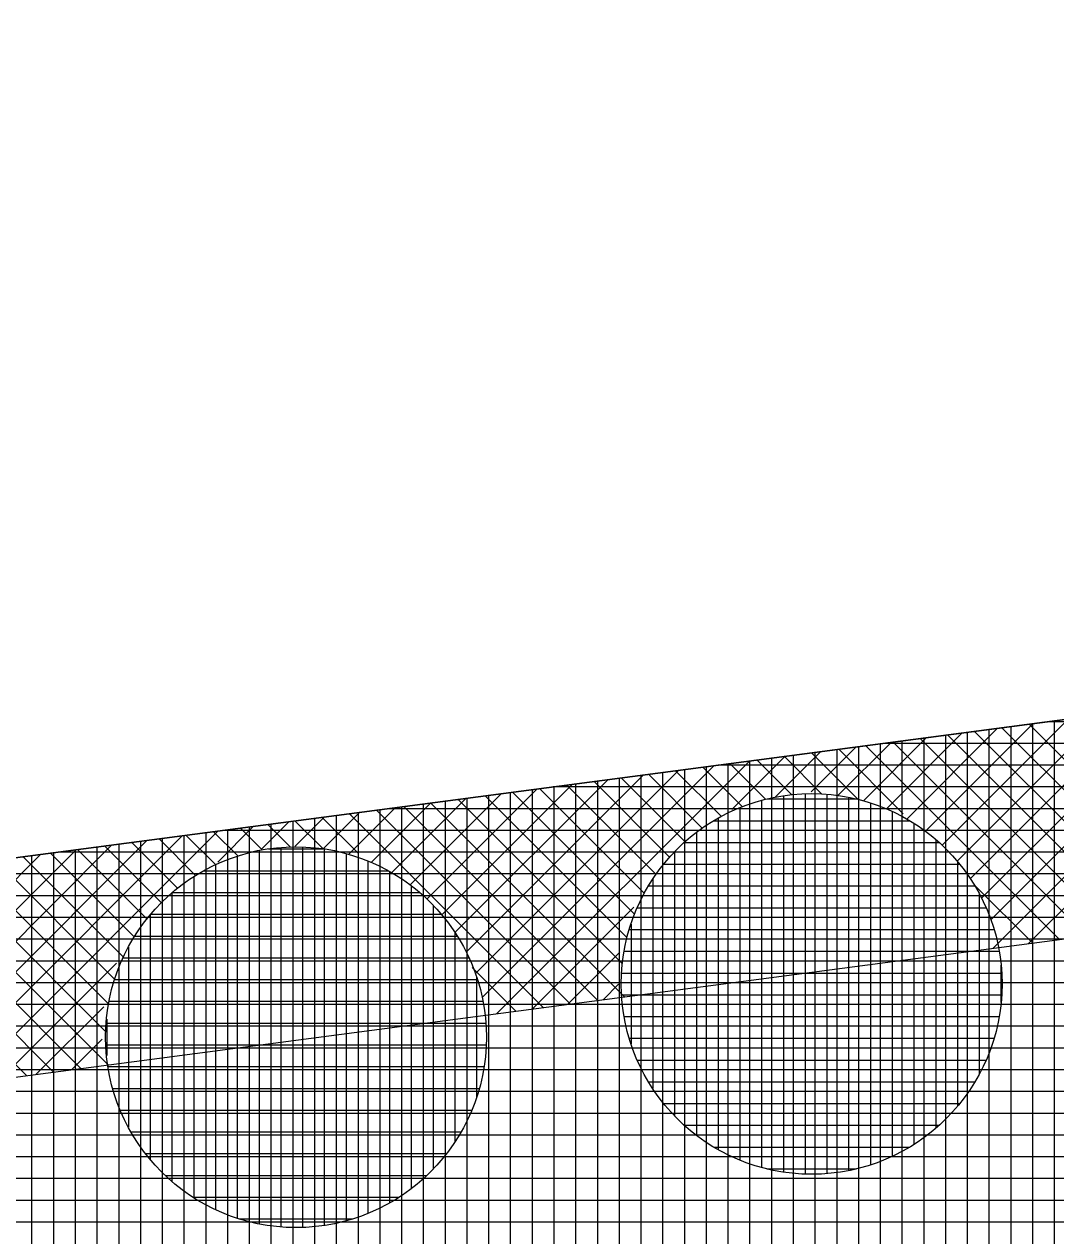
# Model space of a CAD drawing. Extents: x -565346 to -564154, y -1097386 to -1095620.
# Drawn here: x -565110.79 to -565101.31, y -1095847.27 to -1095836.13 of the extents above; entities that cross this region are included whole.
import ezdxf

# ---------------------------------------------------------------- set-up
doc = ezdxf.new("R2010")
doc.units = 0
for name, color, linetype in [('Vrstva 13', 7, 'Continuous'), ('Vrstva 41', 7, 'Continuous'), ('Vrstva 42', 7, 'Continuous'), ('Vrstva 43', 7, 'Continuous'), ('Vrstva 44', 7, 'Continuous')]:
    doc.layers.add(name, color=color, linetype=linetype)

msp = doc.modelspace()

# ---------------------------------------------------------------- linework, layer by layer
at = {"layer": 'Vrstva 13'}
msp.add_line((-565130.42, -1095846.37), (-565052.77, -1095836.13), dxfattribs=at)
at = {"layer": 'Vrstva 41'}
for p, q in [((-565099.561, -1095842.3), (-565101.882, -1095844.622)), ((-565100.538, -1095842.429), (-565102.092, -1095843.983)), ((-565100.212, -1095842.386), (-565101.988, -1095844.162)), ((-565099.886, -1095842.343), (-565101.903, -1095844.36)), ((-565101.515, -1095842.558), (-565102.504, -1095843.547)), ((-565101.19, -1095842.515), (-565102.35, -1095843.676)), ((-565100.864, -1095842.472), (-565102.213, -1095843.821)), ((-565102.167, -1095842.644), (-565102.863, -1095843.34)), ((-565101.841, -1095842.601), (-565102.675, -1095843.435)), ((-565100.522, -1095844.442), (-565102.302, -1095842.662)), ((-565100.554, -1095844.127), (-565102.052, -1095842.629)), ((-565100.516, -1095843.882), (-565101.802, -1095842.596)), ((-565100.452, -1095843.664), (-565101.552, -1095842.563)), ((-565103.144, -1095842.773), (-565103.556, -1095843.184)), ((-565102.819, -1095842.73), (-565103.306, -1095843.217)), ((-565102.493, -1095842.687), (-565103.072, -1095843.266)), ((-565101.271, -1095844.541), (-565103.052, -1095842.761)), ((-565101.021, -1095844.508), (-565102.802, -1095842.728)), ((-565100.771, -1095844.475), (-565102.552, -1095842.695)), ((-565103.796, -1095842.859), (-565104.284, -1095843.346)), ((-565103.734, -1095843.21), (-565104.051, -1095842.893)), ((-565103.47, -1095842.816), (-565103.887, -1095843.233)), ((-565103.459, -1095843.202), (-565103.801, -1095842.86)), ((-565103.126, -1095843.252), (-565103.551, -1095842.827)), ((-565102.708, -1095843.388), (-565103.301, -1095842.794)), ((-565104.773, -1095842.988), (-565106.641, -1095844.855)), ((-565104.448, -1095842.945), (-565106.578, -1095845.076)), ((-565104.122, -1095842.902), (-565106.443, -1095845.223)), ((-565104.382, -1095843.41), (-565104.801, -1095842.991)), ((-565104.189, -1095843.321), (-565104.551, -1095842.959)), ((-565103.974, -1095843.252), (-565104.301, -1095842.926)), ((-565105.751, -1095843.117), (-565106.949, -1095844.315)), ((-565105.425, -1095843.074), (-565106.829, -1095844.477)), ((-565105.099, -1095843.031), (-565106.725, -1095844.657)), ((-565104.856, -1095843.785), (-565105.55, -1095843.09)), ((-565104.714, -1095843.644), (-565105.301, -1095843.057)), ((-565104.557, -1095843.518), (-565105.051, -1095843.024)), ((-565106.403, -1095843.203), (-565107.24, -1095844.04)), ((-565106.077, -1095843.16), (-565107.086, -1095844.17)), ((-565105.248, -1095844.525), (-565106.55, -1095843.222)), ((-565105.179, -1095844.31), (-565106.3, -1095843.189)), ((-565105.089, -1095844.117), (-565106.05, -1095843.156)), ((-565104.981, -1095843.943), (-565105.8, -1095843.123)), ((-565107.38, -1095843.332), (-565107.806, -1095843.758)), ((-565107.054, -1095843.289), (-565107.598, -1095843.833)), ((-565106.728, -1095843.246), (-565107.41, -1095843.927)), ((-565105.52, -1095845.101), (-565107.3, -1095843.321)), ((-565105.27, -1095845.068), (-565107.05, -1095843.288)), ((-565105.29, -1095844.765), (-565106.8, -1095843.255)), ((-565108.032, -1095843.418), (-565108.302, -1095843.688)), ((-565108.045, -1095843.707), (-565108.299, -1095843.453)), ((-565107.72, -1095843.75), (-565108.049, -1095843.42)), ((-565107.706, -1095843.375), (-565108.039, -1095843.708)), ((-565106.019, -1095845.167), (-565107.799, -1095843.387)), ((-565105.77, -1095845.134), (-565107.55, -1095843.354)), ((-565100.339, -1095843.361), (-565101.556, -1095844.579)), ((-565109.009, -1095843.546), (-565111.329, -1095845.867)), ((-565108.826, -1095843.774), (-565109.049, -1095843.552)), ((-565108.683, -1095843.503), (-565109.01, -1095843.83)), ((-565108.6, -1095843.718), (-565108.799, -1095843.519)), ((-565108.357, -1095843.461), (-565108.608, -1095843.712)), ((-565108.344, -1095843.691), (-565108.549, -1095843.486)), ((-565109.986, -1095843.675), (-565111.844, -1095845.533)), ((-565109.661, -1095843.632), (-565111.775, -1095845.746)), ((-565109.335, -1095843.589), (-565111.655, -1095845.91)), ((-565109.379, -1095844.07), (-565109.799, -1095843.651)), ((-565109.213, -1095843.953), (-565109.549, -1095843.618)), ((-565109.03, -1095843.854), (-565109.299, -1095843.585)), ((-565110.638, -1095843.761), (-565112.043, -1095845.167)), ((-565110.312, -1095843.718), (-565111.934, -1095845.341)), ((-565109.877, -1095844.703), (-565110.798, -1095843.782)), ((-565109.778, -1095844.519), (-565110.548, -1095843.749)), ((-565109.662, -1095844.353), (-565110.298, -1095843.716)), ((-565109.528, -1095844.204), (-565110.048, -1095843.684)), ((-565110.039, -1095845.39), (-565111.548, -1095843.881)), ((-565110.013, -1095845.133), (-565111.298, -1095843.848)), ((-565109.957, -1095844.907), (-565111.048, -1095843.815)), ((-565110.518, -1095845.76), (-565112.297, -1095843.98)), ((-565110.268, -1095845.727), (-565112.048, -1095843.947)), ((-565110.018, -1095845.694), (-565111.798, -1095843.914)), ((-565110.768, -1095845.793), (-565112.547, -1095844.013)), ((-565101.521, -1095844.574), (-565102.043, -1095844.053)), ((-565105.184, -1095844.246), (-565106.117, -1095845.18)), ((-565105.312, -1095844.658), (-565105.791, -1095845.137)), ((-565109.94, -1095844.76), (-565111.004, -1095845.824)), ((-565106.269, -1095845.2), (-565106.67, -1095844.8)), ((-565105.326, -1095844.954), (-565105.465, -1095845.094)), ((-565110.058, -1095845.162), (-565110.678, -1095845.781)), ((-565110.072, -1095845.458), (-565110.352, -1095845.738))]:
    msp.add_line(p, q, dxfattribs=at)
at = {"layer": 'Vrstva 42'}
msp.add_lwpolyline([(-565167.333, -1095848.902), (-565167.196, -1095850.897), (-565130.283, -1095848.365), (-565067.38, -1095840.074), (-565067.641, -1095838.091), (-565130.42, -1095846.37)], close=True, dxfattribs=at)
at = {"layer": 'Vrstva 43'}
for p, q in [((-565101.52, -1095842.559), (-565101.52, -1095856.715)), ((-565052.8, -1095842.54), (-565101.377, -1095842.54)), ((-565101.32, -1095842.532), (-565101.32, -1095856.693)), ((-565102.32, -1095842.664), (-565102.32, -1095856.805)), ((-565102.12, -1095842.638), (-565102.12, -1095856.782)), ((-565101.92, -1095842.612), (-565101.92, -1095856.76)), ((-565101.72, -1095842.585), (-565101.72, -1095856.737)), ((-565103.12, -1095842.77), (-565103.12, -1095856.894)), ((-565102.92, -1095842.743), (-565102.92, -1095856.872)), ((-565052.801, -1095842.74), (-565102.894, -1095842.74)), ((-565102.72, -1095842.717), (-565102.72, -1095856.849)), ((-565102.52, -1095842.691), (-565102.52, -1095856.827)), ((-565103.92, -1095842.875), (-565103.92, -1095856.983)), ((-565103.72, -1095842.849), (-565103.72, -1095856.961)), ((-565103.52, -1095842.823), (-565103.52, -1095856.939)), ((-565103.32, -1095842.796), (-565103.32, -1095856.916)), ((-565104.92, -1095843.007), (-565104.92, -1095857.095)), ((-565104.72, -1095842.981), (-565104.72, -1095857.073)), ((-565104.52, -1095842.954), (-565104.52, -1095857.051)), ((-565052.801, -1095842.94), (-565104.41, -1095842.94)), ((-565104.32, -1095842.928), (-565104.32, -1095857.028)), ((-565104.12, -1095842.902), (-565104.12, -1095857.006)), ((-565105.72, -1095843.113), (-565105.72, -1095857.185)), ((-565105.52, -1095843.086), (-565105.52, -1095857.162)), ((-565105.32, -1095843.06), (-565105.32, -1095857.14)), ((-565105.12, -1095843.034), (-565105.12, -1095857.118)), ((-565106.52, -1095843.218), (-565106.52, -1095857.274)), ((-565106.32, -1095843.192), (-565106.32, -1095857.252)), ((-565106.12, -1095843.165), (-565106.12, -1095857.23)), ((-565052.802, -1095843.14), (-565105.927, -1095843.14)), ((-565105.92, -1095843.139), (-565105.92, -1095857.207)), ((-565052.803, -1095843.34), (-565107.443, -1095843.34)), ((-565107.32, -1095843.324), (-565107.32, -1095857.364)), ((-565107.12, -1095843.297), (-565107.12, -1095857.341)), ((-565106.92, -1095843.271), (-565106.92, -1095857.319)), ((-565106.72, -1095843.245), (-565106.72, -1095857.297)), ((-565108.12, -1095843.429), (-565108.12, -1095857.453)), ((-565107.92, -1095843.403), (-565107.92, -1095857.431)), ((-565107.72, -1095843.376), (-565107.72, -1095857.409)), ((-565107.52, -1095843.35), (-565107.52, -1095857.386)), ((-565109.12, -1095843.561), (-565109.12, -1095857.565)), ((-565052.804, -1095843.54), (-565108.96, -1095843.54)), ((-565108.92, -1095843.535), (-565108.92, -1095857.543)), ((-565108.72, -1095843.508), (-565108.72, -1095857.52)), ((-565108.52, -1095843.482), (-565108.52, -1095857.498)), ((-565108.32, -1095843.456), (-565108.32, -1095857.476)), ((-565109.92, -1095843.667), (-565109.92, -1095857.655)), ((-565109.72, -1095843.64), (-565109.72, -1095857.632)), ((-565109.52, -1095843.614), (-565109.52, -1095857.61)), ((-565109.32, -1095843.587), (-565109.32, -1095857.587)), ((-565110.72, -1095843.772), (-565110.72, -1095857.744)), ((-565110.52, -1095843.746), (-565110.52, -1095857.722)), ((-565052.805, -1095843.74), (-565110.477, -1095843.74)), ((-565110.32, -1095843.719), (-565110.32, -1095857.699)), ((-565110.12, -1095843.693), (-565110.12, -1095857.677)), ((-565052.806, -1095843.94), (-565111.993, -1095843.94)), ((-565052.807, -1095844.14), (-565113.51, -1095844.14)), ((-565052.808, -1095844.34), (-565115.027, -1095844.34)), ((-565052.809, -1095844.54), (-565116.543, -1095844.54)), ((-565052.81, -1095844.74), (-565118.06, -1095844.74)), ((-565052.811, -1095844.94), (-565119.576, -1095844.94)), ((-565052.812, -1095845.14), (-565121.093, -1095845.14)), ((-565052.813, -1095845.34), (-565122.61, -1095845.34)), ((-565052.814, -1095845.54), (-565124.126, -1095845.54)), ((-565052.814, -1095845.74), (-565125.643, -1095845.74)), ((-565052.815, -1095845.94), (-565127.159, -1095845.94)), ((-565052.816, -1095846.14), (-565128.676, -1095846.14)), ((-565052.817, -1095846.34), (-565130.193, -1095846.34)), ((-565052.818, -1095846.54), (-565132.899, -1095846.54)), ((-565052.819, -1095846.74), (-565135.814, -1095846.74)), ((-565052.82, -1095846.94), (-565138.73, -1095846.94)), ((-565052.821, -1095847.14), (-565141.646, -1095847.14))]:
    msp.add_line(p, q, dxfattribs=at)
msp.add_lwpolyline([(-565311.82, -1095858.04), (-565322.62, -1095856.13), (-565322.28, -1095873.28), (-565318.28, -1095873.19), (-565230.93, -1095871.19), (-565052.84, -1095851.27), (-565052.77, -1095836.13), (-565130.42, -1095846.37), (-565188.3, -1095850.34), (-565231.27, -1095856.19)], close=True, dxfattribs=at)
at = {"layer": 'Vrstva 44'}
for p, q in [((-565103.81, -1095843.221), (-565103.81, -1095846.679)), ((-565103.61, -1095843.203), (-565103.61, -1095846.698)), ((-565103.41, -1095843.207), (-565103.41, -1095846.693)), ((-565104.21, -1095843.331), (-565104.21, -1095846.57)), ((-565104.01, -1095843.262), (-565104.01, -1095846.638)), ((-565103.957, -1095843.25), (-565103.142, -1095843.25)), ((-565103.21, -1095843.234), (-565103.21, -1095846.665)), ((-565103.01, -1095843.286), (-565103.01, -1095846.613)), ((-565104.449, -1095843.45), (-565102.652, -1095843.45)), ((-565104.41, -1095843.428), (-565104.41, -1095846.472)), ((-565102.81, -1095843.366), (-565102.81, -1095846.535)), ((-565104.61, -1095843.558), (-565104.61, -1095846.341)), ((-565102.61, -1095843.475), (-565102.61, -1095846.424)), ((-565104.72, -1095843.65), (-565102.381, -1095843.65)), ((-565102.41, -1095843.624), (-565102.41, -1095846.276)), ((-565108.83, -1095843.777), (-565108.83, -1095847.103)), ((-565108.63, -1095843.725), (-565108.63, -1095847.155)), ((-565108.542, -1095843.71), (-565108.039, -1095843.71)), ((-565108.43, -1095843.696), (-565108.43, -1095847.182)), ((-565108.23, -1095843.692), (-565108.23, -1095847.187)), ((-565108.03, -1095843.711), (-565108.03, -1095847.17)), ((-565107.83, -1095843.753), (-565107.83, -1095847.128)), ((-565104.81, -1095843.738), (-565104.81, -1095846.162)), ((-565109.03, -1095843.856), (-565109.03, -1095847.024)), ((-565107.63, -1095843.82), (-565107.63, -1095847.059)), ((-565104.909, -1095843.85), (-565102.19, -1095843.85)), ((-565102.21, -1095843.825), (-565102.21, -1095846.073)), ((-565109.23, -1095843.965), (-565109.23, -1095846.916)), ((-565109.135, -1095843.91), (-565107.443, -1095843.91)), ((-565107.43, -1095843.918), (-565107.43, -1095846.962)), ((-565105.01, -1095843.989), (-565105.01, -1095845.912)), ((-565109.43, -1095844.115), (-565109.43, -1095846.765)), ((-565109.424, -1095844.11), (-565107.155, -1095844.11)), ((-565107.23, -1095844.05), (-565107.23, -1095846.832)), ((-565105.05, -1095844.05), (-565102.051, -1095844.05)), ((-565102.01, -1095844.12), (-565102.01, -1095845.777)), ((-565107.03, -1095844.228), (-565107.03, -1095846.652)), ((-565109.63, -1095844.317), (-565109.63, -1095846.564)), ((-565109.624, -1095844.31), (-565106.954, -1095844.31)), ((-565105.152, -1095844.25), (-565101.946, -1095844.25)), ((-565105.225, -1095844.45), (-565101.874, -1095844.45)), ((-565105.21, -1095844.401), (-565105.21, -1095845.502)), ((-565109.77, -1095844.51), (-565106.81, -1095844.51)), ((-565106.83, -1095844.477), (-565106.83, -1095846.401)), ((-565109.83, -1095844.613), (-565109.83, -1095846.268)), ((-565105.273, -1095844.65), (-565101.828, -1095844.65)), ((-565109.88, -1095844.71), (-565106.701, -1095844.71)), ((-565101.81, -1095844.778), (-565101.81, -1095845.12)), ((-565106.63, -1095844.888), (-565106.63, -1095845.988)), ((-565105.297, -1095844.85), (-565101.805, -1095844.85)), ((-565109.956, -1095844.91), (-565106.623, -1095844.91)), ((-565110.007, -1095845.11), (-565106.573, -1095845.11)), ((-565105.296, -1095845.05), (-565101.804, -1095845.05)), ((-565110.034, -1095845.31), (-565106.547, -1095845.31)), ((-565110.03, -1095845.273), (-565110.03, -1095845.608)), ((-565105.272, -1095845.25), (-565101.827, -1095845.25)), ((-565105.225, -1095845.45), (-565101.875, -1095845.45)), ((-565110.039, -1095845.51), (-565106.543, -1095845.51)), ((-565105.153, -1095845.65), (-565101.948, -1095845.65)), ((-565110.018, -1095845.71), (-565106.562, -1095845.71)), ((-565105.049, -1095845.85), (-565102.05, -1095845.85)), ((-565109.974, -1095845.91), (-565106.605, -1095845.91)), ((-565109.905, -1095846.11), (-565106.675, -1095846.11)), ((-565104.909, -1095846.05), (-565102.191, -1095846.05)), ((-565109.808, -1095846.31), (-565106.773, -1095846.31)), ((-565104.719, -1095846.25), (-565102.379, -1095846.25)), ((-565104.448, -1095846.45), (-565102.649, -1095846.45)), ((-565109.672, -1095846.51), (-565106.907, -1095846.51)), ((-565103.962, -1095846.65), (-565103.141, -1095846.65)), ((-565109.493, -1095846.71), (-565107.088, -1095846.71)), ((-565109.239, -1095846.91), (-565107.343, -1095846.91)), ((-565108.81, -1095847.11), (-565107.774, -1095847.11))]:
    msp.add_line(p, q, dxfattribs=at)
for centre in [(-565103.55, -1095844.95), (-565108.29, -1095845.44)]:
    msp.add_circle(centre, 1.75, dxfattribs=at)

doc.saveas('drawing.dxf')
